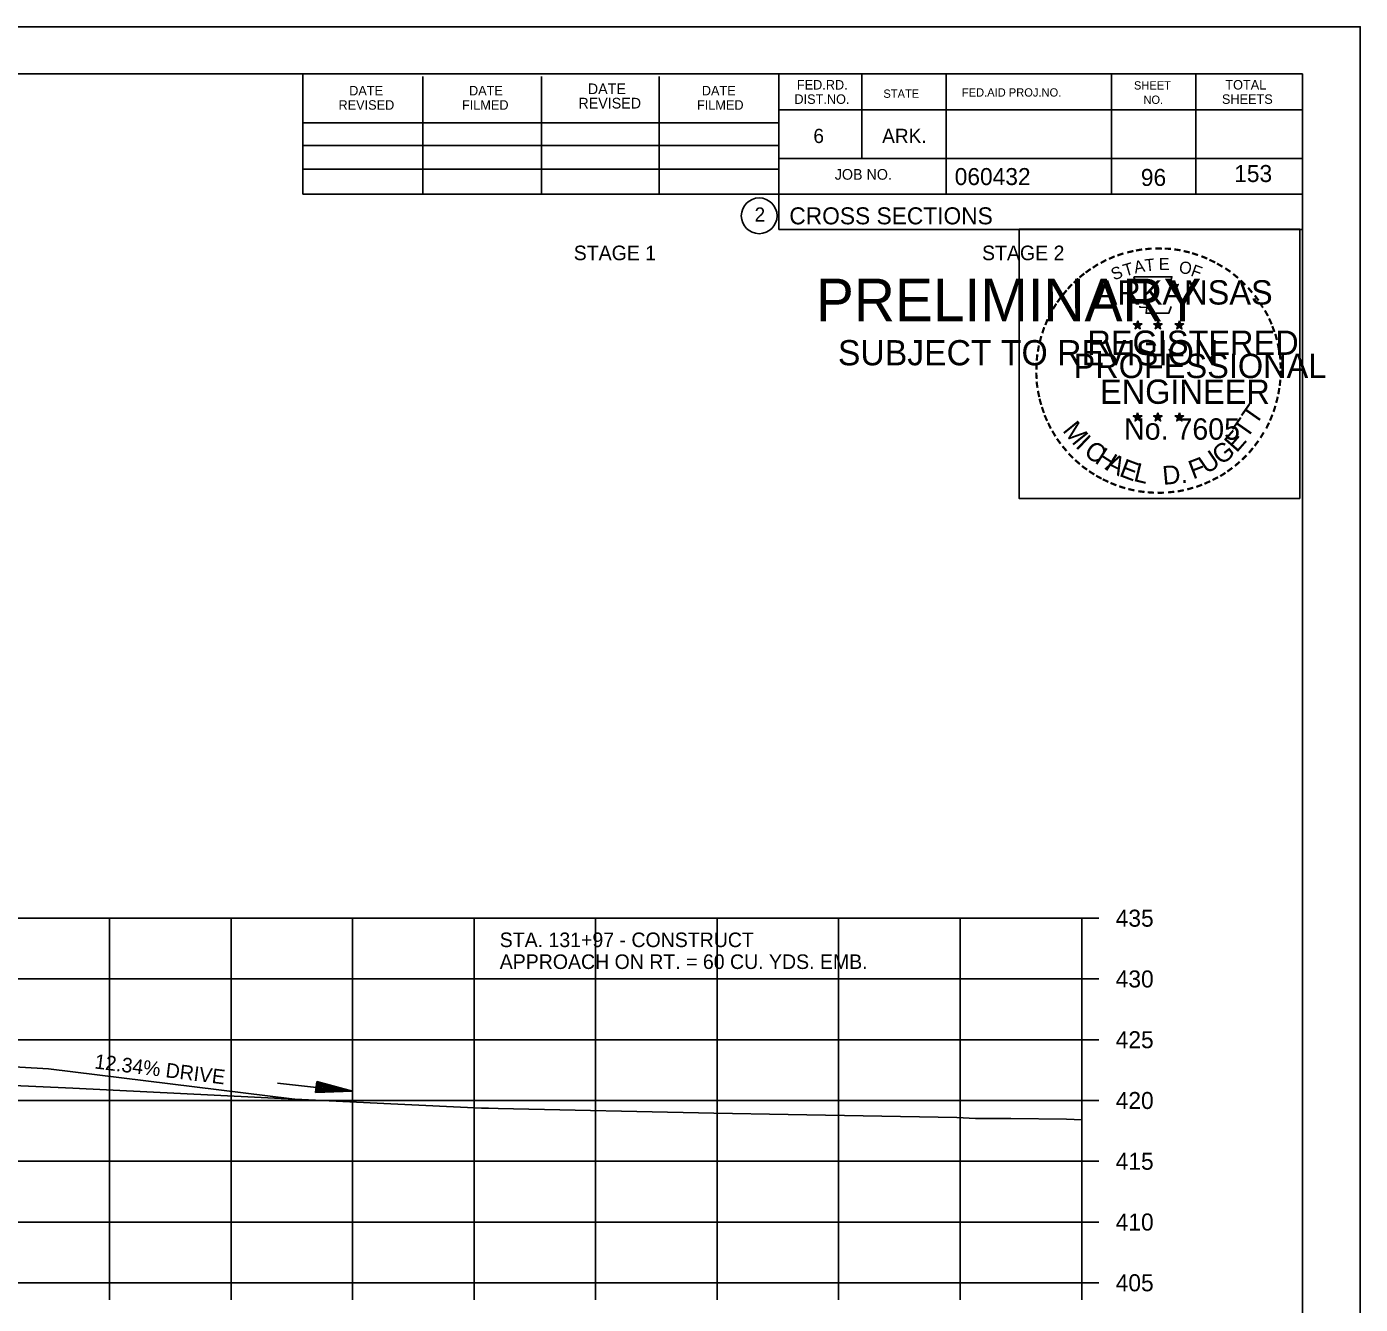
# Model space of a CAD drawing. Extents: x 1538688 to 1540766, y 656250 to 671912.
# Drawn here: x 1538911.4 to 1539021.1, y 660926.2 to 661031.3 of the extents above; entities that cross this region are included whole.
import ezdxf

# ---------------------------------------------------------------- set-up
doc = ezdxf.new("R2010")
doc.units = 0
for name, color, linetype in [('15', 7, 'Continuous'), ('16', 7, 'Continuous'), ('18', 7, 'Continuous'), ('22', 7, 'Continuous'), ('26', 7, 'Continuous'), ('39', 7, 'Continuous'), ('7', 7, 'Continuous'), ('8', 7, 'Continuous'), ('9', 7, 'Continuous'), ('Borings', 7, 'Continuous'), ('Default', 7, 'Continuous'), ('Horizontal Alignment', 7, 'Continuous'), ('RipRap', 7, 'Continuous')]:
    doc.layers.add(name, color=color, linetype=linetype)

msp = doc.modelspace()

# ---------------------------------------------------------------- linework, layer by layer
at = {"layer": '15'}
for p, q in [((1538935.14, 660943.64), (1538935.24, 660944.53)), ((1538935.21, 660944.31), (1538936.66, 660943.92)), ((1538935.22, 660944.38), (1538937.16, 660943.87)), ((1538935.23, 660944.46), (1538937.67, 660943.81)), ((1538935.24, 660944.53), (1538938.17, 660943.76)), ((1538935.14, 660943.71), (1538937.67, 660943.81)), ((1538935.14, 660943.64), (1538938.17, 660943.76)), ((1538935.15, 660943.79), (1538937.16, 660943.87)), ((1538935.16, 660943.87), (1538936.66, 660943.92)), ((1538935.17, 660943.94), (1538936.16, 660943.98)), ((1538935.18, 660944.02), (1538935.66, 660944.04)), ((1538935.19, 660944.16), (1538935.66, 660944.04)), ((1538935.2, 660944.23), (1538936.16, 660943.98))]:
    msp.add_line(p, q, dxfattribs=at)
at = {"layer": '16'}
for p, q in [((1538913.16, 660945.58), (1538903.17, 660946.18)), ((1538933.18, 660943.11), (1538913.16, 660945.58))]:
    msp.add_line(p, q, dxfattribs=at)
at = {"layer": '18'}
msp.add_lwpolyline([(1538909.66, 660944.24), (1538915.16, 660943.98), (1538930.1, 660943.26), (1538932.29, 660943.15), (1538941.33, 660942.71), (1538948.78, 660942.36), (1538949.37, 660942.34), (1538950.16, 660942.31), (1538967.91, 660941.94), (1538974.02, 660941.84), (1538987.9, 660941.57), (1538989.45, 660941.51), (1538992.35, 660941.5), (1538996.94, 660941.43), (1538998.18, 660941.4)], dxfattribs=at)
at = {"layer": '22'}
for p, q in [((1538718.18, 660957.98), (1538998.18, 660957.98)), ((1538918.18, 660927.98), (1538918.18, 660957.98)), ((1538928.18, 660927.98), (1538928.18, 660957.98)), ((1538938.18, 660927.98), (1538938.18, 660957.98)), ((1538948.18, 660927.98), (1538948.18, 660957.98)), ((1538958.18, 660927.98), (1538958.18, 660957.98)), ((1538968.18, 660927.98), (1538968.18, 660957.98)), ((1538978.18, 660927.98), (1538978.18, 660957.98)), ((1538988.18, 660927.98), (1538988.18, 660957.98)), ((1538998.18, 660927.98), (1538998.18, 660957.98)), ((1538718.18, 660952.98), (1538998.18, 660952.98)), ((1538718.18, 660947.98), (1538998.18, 660947.98)), ((1538718.18, 660942.98), (1538998.18, 660942.98)), ((1538718.18, 660937.98), (1538998.18, 660937.98)), ((1538718.18, 660932.98), (1538998.18, 660932.98)), ((1538718.18, 660927.98), (1538998.18, 660927.98))]:
    msp.add_line(p, q, dxfattribs=at)
at = {"layer": '26'}
msp.add_line((1538687.78, 661031.33), (1539021.11, 661031.33), dxfattribs=at)
for points in [[(1538687.77, 661031.33), (1539021.11, 661031.33), (1539021.11, 660818), (1538687.77, 660818)], [(1538993.03, 661014.67), (1539016.13, 661014.67), (1539016.13, 660992.52), (1538993.03, 660992.52)]]:
    msp.add_lwpolyline(points, close=True, dxfattribs=at)
at = {"layer": '39'}
msp.add_line((1538932, 660944.41), (1538938.15, 660943.73), dxfattribs=at)
at = {"layer": '8'}
for p, q in [((1539002.44, 661006.88), (1539002.79, 661006.77)), ((1539002.44, 661006.88), (1539002.69, 661006.84)), ((1539002.44, 661006.88), (1539002.68, 661006.76)), ((1539002.79, 661007.14), (1539002.75, 661006.89)), ((1539002.79, 661006.77), (1539002.79, 661007.14)), ((1539002.79, 661007.14), (1539002.84, 661006.89)), ((1539003.13, 661006.88), (1539002.79, 661006.77)), ((1539003.13, 661006.88), (1539002.85, 661006.84)), ((1539003.13, 661006.88), (1539002.93, 661006.78)), ((1539004.11, 661006.88), (1539004.46, 661006.77)), ((1539004.11, 661006.88), (1539004.36, 661006.84)), ((1539004.11, 661006.88), (1539004.35, 661006.76)), ((1539004.46, 661007.14), (1539004.42, 661006.89)), ((1539004.46, 661006.77), (1539004.46, 661007.14)), ((1539004.46, 661007.14), (1539004.51, 661006.89)), ((1539004.8, 661006.88), (1539004.46, 661006.77)), ((1539004.8, 661006.88), (1539004.52, 661006.84)), ((1539004.8, 661006.88), (1539004.6, 661006.78)), ((1539005.87, 661006.87), (1539006.22, 661006.76)), ((1539005.87, 661006.87), (1539006.13, 661006.83)), ((1539005.87, 661006.87), (1539006.11, 661006.75)), ((1539006.22, 661007.13), (1539006.18, 661006.87)), ((1539006.22, 661006.76), (1539006.22, 661007.13)), ((1539006.22, 661007.13), (1539006.27, 661006.88)), ((1539006.57, 661006.87), (1539006.22, 661006.76)), ((1539006.57, 661006.87), (1539006.28, 661006.82)), ((1539006.57, 661006.87), (1539006.36, 661006.77)), ((1539002.57, 661006.48), (1539002.79, 661006.77)), ((1539002.57, 661006.48), (1539002.7, 661006.72)), ((1539002.57, 661006.48), (1539002.79, 661006.69)), ((1539003, 661006.48), (1539002.79, 661006.77)), ((1539003, 661006.48), (1539002.79, 661006.69)), ((1539003, 661006.48), (1539002.86, 661006.77)), ((1539004.24, 661006.48), (1539004.46, 661006.77)), ((1539004.24, 661006.48), (1539004.37, 661006.72)), ((1539004.24, 661006.48), (1539004.46, 661006.69)), ((1539004.67, 661006.48), (1539004.46, 661006.77)), ((1539004.67, 661006.48), (1539004.46, 661006.69)), ((1539004.67, 661006.48), (1539004.53, 661006.77)), ((1539006.01, 661006.46), (1539006.22, 661006.76)), ((1539006.01, 661006.46), (1539006.13, 661006.71)), ((1539006.01, 661006.46), (1539006.22, 661006.68)), ((1539006.43, 661006.46), (1539006.22, 661006.76)), ((1539006.43, 661006.46), (1539006.22, 661006.68)), ((1539006.43, 661006.46), (1539006.3, 661006.76)), ((1539002.43, 660999.31), (1539002.78, 660999.2)), ((1539002.43, 660999.31), (1539002.69, 660999.27)), ((1539002.43, 660999.31), (1539002.67, 660999.19)), ((1539002.57, 660998.9), (1539002.78, 660999.2)), ((1539002.57, 660998.9), (1539002.69, 660999.15)), ((1539002.57, 660998.9), (1539002.78, 660999.12)), ((1539002.78, 660999.57), (1539002.74, 660999.31)), ((1539002.78, 660999.2), (1539002.78, 660999.57)), ((1539002.78, 660999.57), (1539002.83, 660999.32)), ((1539003.13, 660999.31), (1539002.78, 660999.2)), ((1539003, 660998.9), (1539002.78, 660999.2)), ((1539003, 660998.9), (1539002.78, 660999.12)), ((1539003.13, 660999.31), (1539002.84, 660999.26)), ((1539003, 660998.9), (1539002.86, 660999.19)), ((1539003.13, 660999.31), (1539002.93, 660999.21)), ((1539004.1, 660999.31), (1539004.45, 660999.2)), ((1539004.1, 660999.31), (1539004.36, 660999.27)), ((1539004.1, 660999.31), (1539004.34, 660999.19)), ((1539004.24, 660998.9), (1539004.45, 660999.2)), ((1539004.24, 660998.9), (1539004.36, 660999.15)), ((1539004.24, 660998.9), (1539004.45, 660999.12)), ((1539004.45, 660999.57), (1539004.41, 660999.31)), ((1539004.45, 660999.2), (1539004.45, 660999.57)), ((1539004.45, 660999.57), (1539004.5, 660999.32)), ((1539004.8, 660999.31), (1539004.45, 660999.2)), ((1539004.67, 660998.9), (1539004.45, 660999.2)), ((1539004.67, 660998.9), (1539004.45, 660999.12)), ((1539004.8, 660999.31), (1539004.51, 660999.26)), ((1539004.67, 660998.9), (1539004.53, 660999.19)), ((1539004.8, 660999.31), (1539004.6, 660999.21)), ((1539005.87, 660999.3), (1539006.22, 660999.19)), ((1539005.87, 660999.3), (1539006.12, 660999.26)), ((1539005.87, 660999.3), (1539006.11, 660999.18)), ((1539006, 660998.89), (1539006.22, 660999.19)), ((1539006, 660998.89), (1539006.13, 660999.14)), ((1539006.22, 660999.56), (1539006.18, 660999.3)), ((1539006.22, 660999.19), (1539006.22, 660999.56)), ((1539006.22, 660999.56), (1539006.27, 660999.31)), ((1539006.57, 660999.3), (1539006.22, 660999.19)), ((1539006.43, 660998.89), (1539006.22, 660999.19)), ((1539006.57, 660999.3), (1539006.28, 660999.25)), ((1539006.43, 660998.89), (1539006.3, 660999.18)), ((1539006.57, 660999.3), (1539006.36, 660999.2)), ((1539006, 660998.89), (1539006.22, 660999.11)), ((1539006.43, 660998.89), (1539006.22, 660999.11))]:
    msp.add_line(p, q, dxfattribs=at)
for points in [[(1539002.48, 661010.76), (1539002.75, 661009.94)], [(1539005.99, 661009.84), (1539006.13, 661010.12), (1539005.45, 661010.1), (1539005.6, 661010.76), (1539002.48, 661010.76)], [(1539002.97, 661008.34), (1539002.97, 661008.25), (1539003.53, 661008.23), (1539003.48, 661007.76), (1539005.35, 661007.76), (1539005.55, 661008.3)], [(1539002.79, 661007.14), (1539003, 661006.48), (1539002.44, 661006.88), (1539003.13, 661006.88), (1539002.57, 661006.48), (1539002.79, 661007.14)], [(1539004.46, 661007.14), (1539004.67, 661006.48), (1539004.11, 661006.88), (1539004.8, 661006.88), (1539004.24, 661006.48), (1539004.46, 661007.14)], [(1539006.22, 661007.13), (1539006.43, 661006.46), (1539005.87, 661006.87), (1539006.57, 661006.87), (1539006.01, 661006.46), (1539006.22, 661007.13)], [(1539002.78, 660999.57), (1539003, 660998.9), (1539002.43, 660999.31), (1539003.13, 660999.31), (1539002.57, 660998.9), (1539002.78, 660999.57)], [(1539004.45, 660999.57), (1539004.67, 660998.9), (1539004.1, 660999.31), (1539004.8, 660999.31), (1539004.24, 660998.9), (1539004.45, 660999.57)], [(1539006.22, 660999.56), (1539006.43, 660998.89), (1539005.87, 660999.3), (1539006.57, 660999.3), (1539006, 660998.89), (1539006.22, 660999.56)]]:
    msp.add_lwpolyline(points, dxfattribs=at)
for centre, radius in [((1539002.79, 661006.77), 0.172), ((1539002.79, 661006.77), 0.145), ((1539002.79, 661006.77), 0.116), ((1539002.79, 661006.77), 0.0991), ((1539002.79, 661006.77), 0.0747), ((1539002.79, 661006.77), 0.0495), ((1539002.79, 661006.77), 0.0296), ((1539004.46, 661006.77), 0.172), ((1539004.46, 661006.77), 0.145), ((1539004.46, 661006.77), 0.116), ((1539004.46, 661006.77), 0.0991), ((1539004.46, 661006.77), 0.0747), ((1539004.46, 661006.77), 0.0495), ((1539004.46, 661006.77), 0.0296), ((1539006.22, 661006.76), 0.172), ((1539006.22, 661006.76), 0.145), ((1539006.22, 661006.76), 0.116), ((1539006.22, 661006.76), 0.0991), ((1539006.22, 661006.76), 0.0747), ((1539006.22, 661006.76), 0.0495), ((1539006.22, 661006.76), 0.0296), ((1539002.78, 660999.2), 0.172), ((1539002.78, 660999.2), 0.145), ((1539002.78, 660999.2), 0.116), ((1539002.78, 660999.2), 0.0991), ((1539002.78, 660999.2), 0.0747), ((1539002.78, 660999.2), 0.0495), ((1539002.78, 660999.2), 0.0296), ((1539004.45, 660999.2), 0.172), ((1539004.45, 660999.2), 0.145), ((1539004.45, 660999.2), 0.116), ((1539004.45, 660999.2), 0.0991), ((1539004.45, 660999.2), 0.0747), ((1539004.45, 660999.2), 0.0495), ((1539004.45, 660999.2), 0.0296), ((1539006.22, 660999.19), 0.172), ((1539006.22, 660999.19), 0.145), ((1539006.22, 660999.19), 0.116), ((1539006.22, 660999.19), 0.0991), ((1539006.22, 660999.19), 0.0747), ((1539006.22, 660999.19), 0.0495), ((1539006.22, 660999.19), 0.0296)]:
    msp.add_circle(centre, radius, dxfattribs=at)
at = {"layer": 'Borings'}
for p, q in [((1538998.18, 660927.98), (1538998.18, 660957.98)), ((1538999.58, 660957.98), (1538998.18, 660957.98)), ((1538999.58, 660952.98), (1538998.18, 660952.98)), ((1538999.58, 660947.98), (1538998.18, 660947.98)), ((1538999.58, 660942.98), (1538998.18, 660942.98)), ((1538999.58, 660937.98), (1538998.18, 660937.98)), ((1538999.58, 660932.98), (1538998.18, 660932.98)), ((1538718.18, 660927.98), (1538998.18, 660927.98)), ((1538918.18, 660926.58), (1538918.18, 660927.98)), ((1538928.18, 660926.58), (1538928.18, 660927.98)), ((1538938.18, 660926.58), (1538938.18, 660927.98)), ((1538948.18, 660926.58), (1538948.18, 660927.98)), ((1538958.18, 660926.58), (1538958.18, 660927.98)), ((1538968.18, 660926.58), (1538968.18, 660927.98)), ((1538978.18, 660926.58), (1538978.18, 660927.98)), ((1538988.18, 660926.58), (1538988.18, 660927.98)), ((1538998.18, 660926.58), (1538998.18, 660927.98)), ((1538999.58, 660927.98), (1538998.18, 660927.98))]:
    msp.add_line(p, q, dxfattribs=at)
at = {"layer": 'RipRap'}
for p, q in [((1538700.18, 661027.44), (1539016.36, 661027.44)), ((1538934.1, 661017.56), (1538934.1, 661027.44)), ((1538943.96, 661017.56), (1538943.96, 661027.24)), ((1538953.72, 661017.56), (1538953.72, 661027.24)), ((1538963.4, 661017.56), (1538963.4, 661027.24)), ((1538973.26, 661027.44), (1538973.26, 661014.64)), ((1538980.1, 661027.44), (1538980.1, 661020.5)), ((1538987.04, 661027.44), (1538987.04, 661017.56)), ((1539000.62, 661027.44), (1539000.62, 661017.56)), ((1539007.56, 661027.44), (1539007.56, 661017.56)), ((1539016.36, 660821.98), (1539016.36, 661027.44)), ((1539016.36, 661024.5), (1538973.26, 661024.5)), ((1539016.36, 661024.52), (1539016.36, 661024.52)), ((1538934.1, 661023.42), (1538973.26, 661023.42)), ((1538934.1, 661021.56), (1538973.26, 661021.56)), ((1539016.36, 661020.5), (1538973.26, 661020.5)), ((1538976.22, 661020.5), (1539016.36, 661020.5)), ((1538934.1, 661017.56), (1538934.1, 661019.62)), ((1538934.1, 661019.62), (1538973.26, 661019.62)), ((1539016.36, 661017.56), (1538934.1, 661017.56)), ((1538973.26, 661014.64), (1539016.36, 661014.64))]:
    msp.add_line(p, q, dxfattribs=at)
msp.add_circle((1538971.64, 661015.77), 1.47, dxfattribs=at)

# ---------------------------------------------------------------- texts
at = {"layer": '16'}
msp.add_text('12.34% DRIVE', height=1.2, rotation=352.9662, dxfattribs=at).set_placement((1538916.9, 660945.62))
at = {"layer": '7'}
for s, height, p in [('153', 1.4, (1539010.73, 661018.55)), ('96', 1.4, (1539003.05, 661018.23)), ('STA. 131+97 - CONSTRUCT', 1.2, (1538950.29, 660955.6)), ('APPROACH ON RT. = 60 CU. YDS. EMB.', 1.2, (1538950.29, 660953.8))]:
    msp.add_text(s, height=height, dxfattribs=at).set_placement(p)
at = {"layer": '8'}
for s, height, rotation, p in [('-', 1.6, 24.3072, (1539000.59, 661011.62)), ('-', 1.6, 19.1761, (1539001.23, 661011.89)), ('-', 1.6, 13.6301, (1539001.98, 661012.13)), ('-', 1.6, 10.2193, (1539002.66, 661012.29)), ('-', 1.6, 5.8968, (1539003.38, 661012.4)), ('-', 1.6, 0.1862, (1539004.16, 661012.47)), ('E', 1, 0.8323, (1539004.53, 661011.3)), ('-', 1.6, 357.743, (1539004.88, 661012.46)), ('-', 1.6, 352.1617, (1539005.62, 661012.41)), ('-', 1.6, 347.2049, (1539006.34, 661012.29)), ('-', 1.6, 342.3362, (1539006.98, 661012.14)), ('-', 1.6, 337.8551, (1539007.71, 661011.91)), ('-', 1.6, 36.2317, (1538998.79, 661010.54)), ('-', 1.6, 34.0636, (1538999.36, 661010.93)), ('-', 1.6, 28.7918, (1538999.96, 661011.3)), ('S', 1, 21.594, (1539000.83, 661010.44)), ('T', 1, 16.4036, (1539001.75, 661010.77)), ('A', 1, 11.2132, (1539002.57, 661011.02)), ('T', 1, 6.0228, (1539003.42, 661011.19)), ('O', 1, 350.4515, (1539006.13, 661011.09)), ('F', 1, 340.0707, (1539007.09, 661010.86)), ('-', 1.6, 334.1211, (1539008.34, 661011.64)), ('-', 1.6, 329.6409, (1539008.92, 661011.36)), ('-', 1.6, 325.8627, (1539009.57, 661011)), ('-', 1.6, 48.423, (1538997.43, 661009.27)), ('-', 1.6, 42.9622, (1538997.88, 661009.74)), ('-', 1.6, 38.9507, (1538998.31, 661010.16)), ('ARKANSAS', 2, 360, (1538999.33, 661008.47)), ('-', 1.6, 320.5297, (1539010.18, 661010.57)), ('-', 1.6, 315.5786, (1539010.77, 661010.08)), ('-', 1.6, 54.2325, (1538996.61, 661008.21)), ('-', 1.6, 50.6142, (1538997.03, 661008.78)), ('-', 1.6, 309.8797, (1539011.34, 661009.53)), ('-', 1.6, 306.6522, (1539011.87, 661008.93)), ('-', 1.6, 62.8713, (1538995.97, 661007.07)), ('-', 1.6, 58.0706, (1538996.29, 661007.69)), ('-', 1.4, 303.6753, (1539012.35, 661008.36)), ('-', 1.6, 299.6684, (1539012.67, 661007.76)), ('-', 1.6, 67.7743, (1538995.72, 661006.46)), ('-', 1.6, 294.6628, (1539013, 661007.15)), ('-', 1.6, 75.461, (1538995.3, 661005.12)), ('-', 1.6, 72.3945, (1538995.5, 661005.83)), ('REGISTERED', 2, 360, (1538998.65, 661004.33)), ('DWB', 0.01, 360, (1539002.77, 661006.77)), ('DWB', 0.01, 360, (1539004.44, 661006.77)), ('DWB', 0.01, 360, (1539006.21, 661006.76)), ('-', 1.6, 290.5728, (1539013.25, 661006.57)), ('-', 1.6, 285.1233, (1539013.49, 661005.99)), ('-', 1.6, 81.2013, (1538995.17, 661004.4)), ('-', 1.6, 280.5493, (1539013.69, 661005.25)), ('-', 1.6, 89.0622, (1538995.07, 661003.01)), ('-', 1.6, 85.1863, (1538995.09, 661003.71)), ('PROFESSIONAL', 2, 360, (1538997.51, 661002.42)), ('-', 1.6, 276.5962, (1539013.85, 661004.48)), ('-', 1.6, 274.3301, (1539013.91, 661003.76)), ('-', 1.6, 94.1959, (1538995.1, 661002.29)), ('-', 1.6, 269.9407, (1539013.94, 661003.12)), ('-', 1.6, 98.9479, (1538995.17, 661001.62)), ('-', 1.6, 101.7149, (1538995.31, 661000.89)), ('ENGINEER', 2, 360, (1538999.69, 661000.3)), ('-', 1.6, 260.9953, (1539013.85, 661001.8)), ('-', 1.6, 263.5172, (1539013.93, 661002.46)), ('-', 1.6, 105.4578, (1538995.47, 661000.29)), ('T', 1.54, 55.055, (1539012.5, 660998.47)), ('-', 1.6, 255.7626, (1539013.74, 661001.13)), ('-', 1.6, 109.0874, (1538995.69, 660999.66)), ('-', 1.6, 114.0643, (1538995.94, 660999.06)), ('No. 7605', 1.757, 360, (1539001.67, 660997.35)), ('DWB', 0.01, 360, (1539002.77, 660999.2)), ('DWB', 0.01, 360, (1539004.44, 660999.19)), ('DWB', 0.01, 360, (1539006.2, 660999.19)), ('T', 1.54, 55.055, (1539011.77, 660997.35)), ('-', 1.6, 247.8887, (1539013.34, 660999.73)), ('-', 1.6, 252.8681, (1539013.56, 661000.41)), ('-', 1.6, 115.7289, (1538996.24, 660998.45)), ('-', 1.6, 120.4471, (1538996.6, 660997.86)), ('M', 1.54, 308.9175, (1538996.55, 660998.09)), ('E', 1.54, 48.7313, (1539010.93, 660996.22)), ('-', 1.6, 244.6197, (1539013.08, 660999.1)), ('-', 1.6, 125.8934, (1538997, 660997.3)), ('I', 1.54, 316.4636, (1538997.6, 660996.77)), ('C', 1.54, 324.0197, (1538998.27, 660996.15)), ('G', 1.54, 38.2173, (1539009.67, 660995.2)), ('-', 1.6, 233.8452, (1539012.28, 660997.7)), ('-', 1.6, 239.0712, (1539012.68, 660998.35)), ('-', 1.6, 130.7181, (1538997.47, 660996.75)), ('-', 1.6, 134.2238, (1538997.98, 660996.2)), ('H', 1.54, 327.5342, (1538999.18, 660995.49)), ('A', 1.54, 332.5513, (1539000.03, 660994.96)), ('F', 1.54, 20.8202, (1539007.34, 660994.07)), ('U', 1.54, 34.4052, (1539008.47, 660994.47)), ('-', 1.6, 225.7653, (1539011.37, 660996.57)), ('-', 1.6, 231.2538, (1539011.85, 660997.13)), ('-', 1.6, 138.9338, (1538998.51, 660995.74)), ('-', 1.6, 144.6463, (1538999.06, 660995.33)), ('-', 1.6, 148.0898, (1538999.63, 660994.96)), ('E', 1.54, 339.2068, (1539001.19, 660994.39)), ('L', 1.54, 346.2929, (1539002.38, 660993.97)), ('D.', 1.54, 5.2602, (1539004.89, 660993.63)), ('-', 1.6, 215.7363, (1539010.3, 660995.59)), ('-', 1.6, 221.0851, (1539010.85, 660996.06)), ('-', 1.6, 151.5704, (1539000.2, 660994.64)), ('-', 1.6, 154.6002, (1539000.73, 660994.39)), ('-', 1.6, 158.5612, (1539001.35, 660994.14)), ('-', 1.6, 200.7184, (1539007.97, 660994.26)), ('-', 1.6, 204.2516, (1539008.59, 660994.54)), ('-', 1.6, 207.3568, (1539009.21, 660994.86)), ('-', 1.6, 212.2491, (1539009.77, 660995.2)), ('-', 1.6, 162.7983, (1539002.04, 660993.92)), ('-', 1.6, 167.5555, (1539002.75, 660993.76)), ('-', 1.6, 173.1155, (1539003.52, 660993.65)), ('-', 1.6, 176.5183, (1539004.27, 660993.6)), ('-', 1.6, 181.5918, (1539005.02, 660993.61)), ('-', 1.6, 185.8167, (1539005.83, 660993.69)), ('-', 1.6, 191.2858, (1539006.56, 660993.82)), ('-', 1.6, 195.4743, (1539007.29, 660994.02))]:
    msp.add_text(s, height=height, rotation=rotation, dxfattribs=at).set_placement(p)
at = {"layer": '9'}
for s, height, p in [('PRELIMINARY', 3.5, (1538976.31, 661007.1)), ('DWB', 0.01, (1538977.06, 661008.95)), ('SUBJECT TO REVISION', 2.0751, (1538978.12, 661003.47))]:
    msp.add_text(s, height=height, rotation=360, dxfattribs=at).set_placement(p)
at = {"layer": 'Default'}
for s, p in [('STAGE 1', (1538956.38, 661012.12)), ('STAGE 2', (1538989.98, 661012.12))]:
    msp.add_text(s, height=1.2, dxfattribs=at).set_placement(p)
at = {"layer": 'Horizontal Alignment'}
for s, p in [('435', (1539000.98, 660957.28)), ('430', (1539000.98, 660952.28)), ('425', (1539000.98, 660947.28)), ('420', (1539000.98, 660942.28)), ('415', (1539000.98, 660937.28)), ('410', (1539000.98, 660932.28)), ('405', (1539000.98, 660927.28))]:
    msp.add_text(s, height=1.4, dxfattribs=at).set_placement(p)
at = {"layer": 'RipRap'}
for s, height, p in [('DATE', 0.879, (1538957.54, 661025.78)), ('FED.RD.', 0.782, (1538974.74, 661026.16)), ('SHEET', 0.684, (1539002.48, 661026.16)), ('TOTAL', 0.782, (1539010, 661026.16)), ('DATE', 0.782, (1538937.9, 661025.68)), ('DATE', 0.782, (1538947.76, 661025.68)), ('REVISED', 0.879, (1538956.76, 661024.6)), ('DATE', 0.782, (1538966.92, 661025.68)), ('DIST.NO.', 0.782, (1538974.54, 661024.98)), ('STATE', 0.684, (1538981.86, 661025.48)), ('FED.AID PROJ.NO.', 0.684, (1538988.32, 661025.58)), ('NO.', 0.684, (1539003.26, 661024.98)), ('SHEETS', 0.782, (1539009.72, 661024.98)), ('REVISED', 0.782, (1538937.02, 661024.5)), ('FILMED', 0.782, (1538947.18, 661024.5)), ('FILMED', 0.782, (1538966.52, 661024.5)), ('6', 1.17, (1538976.1, 661021.76)), ('ARK.', 1.172, (1538981.76, 661021.76)), ('JOB NO.', 0.879, (1538977.86, 661018.74)), ('060432', 1.4, (1538987.73, 661018.3)), ('2', 1.17, (1538971.26, 661015.29)), ('CROSS SECTIONS', 1.4, (1538974.12, 661015.07))]:
    msp.add_text(s, height=height, rotation=360, dxfattribs=at).set_placement(p)

doc.saveas('drawing.dxf')
